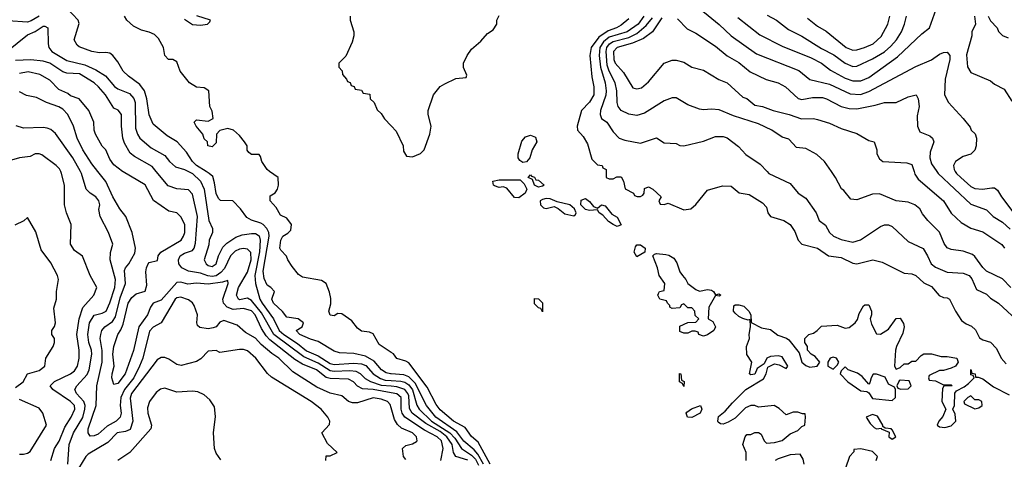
# Model space of a CAD drawing. Header units: inches. Extents: x 2348341 to 2479810, y 460419 to 613669.
# Tile 352 of 656: x 2378111 to 2383120, y 568536 to 570772. Entities that reach past the tile are written whole.
import ezdxf

# ---------------------------------------------------------------- set-up
doc = ezdxf.new("R2010")
doc.units = ezdxf.units.IN
doc.header["$MEASUREMENT"] = 0
for name, color, linetype in [('C3576', 7, 'Continuous'), ('C3577', 7, 'Continuous'), ('C3586', 7, 'Continuous'), ('C3587', 7, 'Continuous')]:
    doc.layers.add(name, color=color, linetype=linetype)

msp = doc.modelspace()

# ---------------------------------------------------------------- linework, layer by layer
at = {"layer": 'C3576', "color": 2}
for points, elevation in [([(2378269.6, 568530), (2378287.8, 568590), (2378311.6, 568628.4), (2378340.8, 568699.2), (2378373.3, 568750), (2378391.2, 568790), (2378389.6, 568810), (2378369.6, 568830), (2378279.3, 568890), (2378266, 568910), (2378288.5, 568931.5), (2378370, 568970.5), (2378390, 568985.5), (2378405.1, 569010), (2378412.8, 569050), (2378413.3, 569090), (2378402, 569170), (2378412.8, 569250), (2378432.4, 569307.6), (2378489, 569370), (2378504, 569410), (2378469.3, 569470), (2378430, 569568.7), (2378390, 569597.2), (2378369, 569630), (2378373.2, 569730), (2378349.4, 569789.4), (2378339, 569830), (2378339.5, 569930), (2378324.5, 569990), (2378319.7, 570000)], 90), ([(2378355.3, 568510), (2378362.4, 568610), (2378384, 568670), (2378431.4, 568748.6), (2378443.1, 568790), (2378443.9, 568810), (2378436.9, 568830), (2378399.6, 568870), (2378392, 568890), (2378402, 568910), (2378453.8, 568966.2), (2378464, 568990), (2378477.4, 569070), (2378476.4, 569090), (2378463.1, 569130), (2378456.9, 569170), (2378466.6, 569230), (2378490, 569268), (2378530, 569278.4), (2378551.6, 569290), (2378570, 569330.8), (2378594.5, 569410), (2378598.5, 569450), (2378572, 569550), (2378573.2, 569586.8), (2378584, 569630), (2378562.7, 569690), (2378520.9, 569770), (2378513.6, 569806.4), (2378519, 569830), (2378513.2, 569850), (2378499, 569870), (2378469, 569890), (2378449.2, 569910), (2378425.6, 569990), (2378420.1, 570000)], 86), ([(2380000, 568797.2), (2379994.9, 568814.9), (2379982.7, 568830), (2379950, 568842), (2379910, 568847.8), (2379830, 568823.6), (2379803.6, 568823.6), (2379784, 568830), (2379750, 568859), (2379690, 568872), (2379622.7, 568902.7), (2379500.1, 568980.1), (2379429.2, 569050), (2379393.4, 569073.4), (2379339.7, 569119.7), (2379310, 569151.8), (2379260.4, 569180.4), (2379218, 569218), (2379150, 569242), (2379130, 569234), (2379110.8, 569210), (2379095.6, 569204.4), (2379070, 569199.6), (2379026.8, 569206.8), (2379016, 569216), (2379012.3, 569230), (2379015.1, 569270), (2378998.6, 569318.6), (2378990.8, 569330.8), (2378970, 569346.6), (2378930, 569359.7), (2378910, 569356.3), (2378902.4, 569350), (2378830.4, 569229.6), (2378790, 569207), (2378771.9, 569188.1), (2378737.4, 569050), (2378720.3, 569010), (2378691.3, 568950), (2378644.9, 568890), (2378625.5, 568850), (2378621.7, 568810), (2378626.4, 568770), (2378621.6, 568750), (2378602, 568730), (2378555.9, 568704.1), (2378510, 568664.2), (2378490, 568654.5), (2378470, 568654), (2378459.3, 568670), (2378459.6, 568690), (2378500.5, 568810), (2378502.9, 568910), (2378531.1, 569030), (2378529.8, 569089.8), (2378519.6, 569150), (2378523.6, 569170), (2378529.6, 569190), (2378544.5, 569210), (2378583.3, 569236.7), (2378598.9, 569261.1), (2378622.5, 569357.5), (2378649.7, 569430), (2378644.7, 569495.3), (2378649.5, 569510), (2378666, 569530), (2378696.3, 569583.7), (2378700.7, 569610), (2378683.7, 569690), (2378651.6, 569771.6), (2378620.9, 569810), (2378584.7, 569870), (2378550, 569949.3), (2378508.9, 570000)], 82), ([(2380000, 568873.8), (2379910, 568890.7), (2379854.5, 568894.5), (2379830, 568907.3), (2379809.5, 568930), (2379783.1, 568943.1), (2379690, 568946), (2379670, 568952.1), (2379620.7, 568990), (2379550, 569018.7), (2379510, 569042.7), (2379383, 569143), (2379364.2, 569164.2), (2379341.4, 569201.4), (2379309.7, 569270), (2379290, 569290.9), (2379250, 569302), (2379197.4, 569297.4), (2379166.6, 569310), (2379147.3, 569330), (2379143.6, 569350), (2379171.8, 569430), (2379170, 569446), (2379143.4, 569436.6), (2379070, 569426.3), (2379010, 569432.3), (2378965.8, 569425.8), (2378930, 569437), (2378910, 569435.3), (2378830, 569345.1), (2378790, 569329.2), (2378776.3, 569310), (2378761.6, 569270), (2378717.4, 569210), (2378690.2, 569089.8), (2378647.7, 568970), (2378610, 568921.2), (2378590, 568915.3), (2378579.5, 568950), (2378580.7, 568970), (2378592.3, 569010), (2378585.1, 569070), (2378589.6, 569110), (2378609.6, 569170), (2378626, 569194), (2378637.8, 569222.2), (2378662.6, 569330), (2378681.3, 569358.7), (2378702.8, 569377.2), (2378750, 569391.3), (2378758, 569422), (2378753.3, 569490), (2378755.6, 569510), (2378764.5, 569530), (2378770, 569537.3), (2378812.5, 569547.5), (2378815.1, 569570), (2378829.3, 569590), (2378932, 569650), (2378945.1, 569670), (2378951.5, 569690), (2378951.6, 569730), (2378930, 569769), (2378910, 569788.7), (2378870, 569797.2), (2378791.6, 569851.6), (2378750, 569932.7), (2378637.6, 569997.6), (2378634.5, 570000)], 78), ([(2380000, 568907.5), (2379951.8, 568911.7), (2379898, 568930), (2379870, 568944.7), (2379845.1, 568970), (2379822, 568982), (2379790, 568985), (2379710, 568982), (2379690, 568986), (2379630, 569024.6), (2379556.8, 569056.7), (2379403.1, 569170), (2379340.6, 569280.6), (2379290, 569343.6), (2379270, 569355.1), (2379230, 569346.9), (2379223.7, 569350), (2379214, 569370), (2379224, 569410), (2379270, 569487.7), (2379288.5, 569550), (2379286.9, 569586.9), (2379270, 569604.2), (2379250, 569608.2), (2379230, 569605.4), (2379206.4, 569593.6), (2379184.2, 569570), (2379153.5, 569506.5), (2379134.6, 569485.4), (2379110, 569469), (2379090, 569465.5), (2379068.3, 569468.3), (2379030, 569482.3), (2378970, 569493), (2378935.1, 569510), (2378921.3, 569530), (2378918.9, 569550), (2378927.6, 569570), (2378950, 569584.9), (2378990, 569597.3), (2378998.4, 569610), (2379004.7, 569635.3), (2379015.4, 569770), (2378990, 569884), (2378970, 569906), (2378910, 569911.8), (2378866, 569926), (2378804.7, 570000)], 74), ([(2378969.2, 570000), (2378989.3, 569990), (2379031.6, 569950), (2379049.7, 569910), (2379074, 569750), (2379092, 569710), (2379091.8, 569690), (2379075.6, 569650), (2379073, 569627), (2379049.6, 569550), (2379059.3, 569530), (2379070, 569520.9), (2379090, 569517.2), (2379110, 569529.3), (2379123, 569570), (2379144.8, 569615.2), (2379164.9, 569635.1), (2379210, 569665.1), (2379242.3, 569677.7), (2379290, 569685.1), (2379310, 569684.5), (2379330, 569672), (2379333.7, 569650), (2379331.6, 569591.6), (2379307.8, 569470), (2379310.9, 569430), (2379332.9, 569350), (2379343.8, 569330), (2379402.3, 569250), (2379431.1, 569190), (2379454, 569170), (2379524.9, 569124.9), (2379570, 569087.8), (2379630, 569062.4), (2379690, 569022.8), (2379710, 569017.8), (2379810, 569025), (2379850, 569021.4), (2379872.1, 569012.1), (2379909.9, 568969.9), (2379945.8, 568945.8), (2379970, 568937.8), (2380000, 568936.1)], 70), ([(2380000, 568969.9), (2379998, 568970), (2379976.1, 568976.1), (2379952, 568990), (2379914.8, 569034.8), (2379870, 569060.4), (2379810, 569073.3), (2379738, 569078), (2379710, 569085.2), (2379630, 569135.1), (2379590, 569146.6), (2379535.3, 569170), (2379518, 569190), (2379548.7, 569210), (2379555.3, 569230), (2379528, 569250), (2379470, 569259), (2379447.7, 569287.7), (2379402.7, 569330), (2379394, 569350), (2379408, 569390), (2379388.7, 569410), (2379370, 569421.2), (2379355.4, 569455.4), (2379350, 569492), (2379379.8, 569670), (2379378, 569690), (2379368.9, 569708.9), (2379350, 569729.6), (2379337, 569737), (2379290, 569752.7), (2379266.3, 569766.3), (2379234, 569810), (2379195.3, 569850), (2379132.7, 569852.7), (2379121.6, 569861.6), (2379110, 569888), (2379102.8, 569942.8), (2379093.5, 569973.5), (2379075.1, 569990), (2379058.8, 570000)], 66), ([(2380000, 569079.6), (2379939, 569119), (2379910, 569174), (2379890, 569182), (2379850, 569188), (2379830, 569202), (2379800.2, 569240.2), (2379750, 569275.3), (2379730, 569278), (2379710, 569266), (2379690, 569268), (2379684, 569290), (2379694, 569326), (2379693.6, 569353.6), (2379686.6, 569386.6), (2379669.3, 569429.3), (2379645.6, 569445.6), (2379550, 569462), (2379530, 569475.3), (2379496.5, 569516.5), (2379475.3, 569550), (2379468.9, 569568.9), (2379439, 569599), (2379434, 569610), (2379439, 569650), (2379450, 569671.3), (2379474.6, 569685.4), (2379490, 569702), (2379493.2, 569730), (2379470, 569762), (2379438, 569778), (2379416, 569816), (2379385.2, 569850), (2379384.7, 569875.3), (2379410, 569892), (2379422, 569910), (2379428, 569930), (2379426, 569970), (2379382.5, 570000)], 62), ([(2378090, 568901), (2378129, 568930), (2378150, 568971), (2378210, 568986.8), (2378239, 569010), (2378244, 569050), (2378282, 569110), (2378288.7, 569130), (2378288, 569150), (2378275.3, 569170), (2378275.3, 569190), (2378288.9, 569211.1), (2378294, 569230), (2378284.7, 569304.7), (2378299, 569350), (2378299, 569390), (2378309, 569450), (2378304, 569470), (2378270, 569535.3), (2378220.4, 569600.4), (2378192.9, 569692.9), (2378150, 569766), (2378131.6, 569748.4), (2378086, 569726)], 94), ([(2379668, 568530), (2379670, 568554), (2379690, 568554), (2379726, 568570), (2379676.4, 568616.4), (2379648.7, 568670), (2379687.3, 568712.7), (2379688, 568730), (2379678, 568750), (2379644, 568790), (2379593.2, 568830), (2379392.7, 568952.7), (2379371.3, 568971.3), (2379312, 569050), (2379270, 569087), (2379250, 569093.6), (2379230, 569094), (2379130, 569079), (2379110, 569089), (2379070, 569085.2), (2379032.7, 569047.3), (2379010, 569032.7), (2378932.9, 569012.9), (2378910, 569017.2), (2378870, 569045.2), (2378850, 569053.2), (2378830, 569052.7), (2378810, 569041.2), (2378679.6, 568870), (2378673.3, 568846.7), (2378687.4, 568730), (2378672.8, 568687.2), (2378650, 568677.6), (2378607.3, 568670), (2378559.6, 568620.4), (2378458.8, 568561.2), (2378446.8, 568550), (2378410, 568489.2)], 86), ([(2379133.6, 568533.6), (2379110, 568566), (2379102.7, 568590), (2379097.2, 568670), (2379106.8, 568753.2), (2379102.7, 568802.7), (2379078, 568838), (2379050, 568864), (2379018, 568878), (2378990, 568882.7), (2378910, 568877.2), (2378850, 568897.2), (2378827.9, 568892.1), (2378805.2, 568874.8), (2378771.3, 568830), (2378762, 568798), (2378762.8, 568770), (2378780.7, 568710), (2378777.3, 568690), (2378671, 568570), (2378610, 568529)], 90), ([(2378110, 568562), (2378130, 568561), (2378150, 568566), (2378164.7, 568575.3), (2378248, 568710), (2378228.7, 568770), (2378210, 568795.3), (2378110, 568839)], 94)]:
    msp.add_lwpolyline(points, dxfattribs=dict(at, elevation=elevation))
at = {"layer": 'C3577', "color": 2}
for points, elevation in [([(2379058.8, 570000), (2379009.7, 570030), (2378989.7, 570050), (2378958.8, 570098.8), (2378912, 570150), (2378860.5, 570180.5), (2378790, 570241.2), (2378770, 570288), (2378758, 570370), (2378746, 570410), (2378721.5, 570441.5), (2378663.9, 570483.9), (2378637, 570510), (2378610, 570557.2), (2378584, 570590), (2378570, 570601.2), (2378550, 570605.2), (2378516.8, 570603.2), (2378478, 570610), (2378414, 570634), (2378403.1, 570643.1), (2378388.7, 570670), (2378412.9, 570752.9), (2378409, 570770), (2378350.8, 570830.8)], 66), ([(2378210.9, 570789.1), (2378170, 570766.6), (2378150, 570759.7), (2378050, 570766)], 66), ([(2379382.5, 570000), (2379369.2, 570009.2), (2379342, 570050), (2379336.4, 570076.4), (2379330, 570086), (2379290, 570086), (2379276.4, 570096.4), (2379268.7, 570108.7), (2379268.7, 570130), (2379255.3, 570150), (2379230, 570182), (2379198, 570210), (2379170, 570219), (2379130, 570208), (2379112, 570190), (2379110, 570146), (2379090, 570126), (2379068, 570130), (2379066, 570150), (2379050, 570166), (2379042, 570190), (2379008, 570230), (2378998, 570250), (2379010, 570262), (2379070, 570256), (2379095.3, 570270), (2379090, 570306), (2379079, 570330), (2379073.2, 570410), (2379050, 570425.2), (2379010, 570428.7), (2378975.3, 570450), (2378928, 570510), (2378910, 570558), (2378890, 570568.7), (2378868, 570570), (2378849.1, 570589.1), (2378842, 570630), (2378816.5, 570676.5), (2378796, 570696), (2378770, 570709), (2378730, 570719), (2378690, 570739), (2378655.3, 570770), (2378644, 570790)], 62), ([(2378950, 570774), (2378990, 570747.3), (2379030, 570744), (2379066, 570750), (2379079, 570761), (2379082, 570770), (2379011.6, 570791.6)], 62), ([(2379792, 570790), (2379792, 570770), (2379810.9, 570710.9), (2379811, 570690), (2379802, 570658), (2379770, 570586), (2379734, 570550), (2379734, 570530), (2379751.6, 570511.6), (2379752.7, 570492.7), (2379774, 570470), (2379778, 570458), (2379792, 570452), (2379798, 570438), (2379812.7, 570432.7), (2379818, 570418), (2379850, 570414), (2379858, 570398), (2379892.7, 570392.7), (2379894, 570370), (2379914, 570350), (2379930, 570314), (2379950, 570294), (2379967.1, 570267.1), (2380000, 570232.3)], 62), ([(2378046, 570610), (2378150, 570695.1), (2378188.9, 570711.1), (2378230, 570739.3), (2378238.6, 570738.6), (2378254, 570730), (2378255.1, 570650), (2378259.3, 570630), (2378275.1, 570610), (2378350, 570564), (2378442.2, 570542.2), (2378497.6, 570517.6), (2378547.1, 570487.1), (2378592.9, 570432.9), (2378610, 570419.5), (2378670, 570397), (2378691, 570371), (2378698, 570350), (2378700.8, 570220.8), (2378709.6, 570190), (2378722, 570170), (2378779.3, 570119.3), (2378850, 570080.9), (2378872.7, 570050), (2378903, 570023), (2378950, 570009.6), (2378969.2, 570000)], 70), ([(2378804.7, 570000), (2378784.4, 570024.4), (2378695.6, 570075.6), (2378673.6, 570093.6), (2378644.4, 570144.4), (2378636.2, 570170), (2378629.6, 570230), (2378629.3, 570290), (2378611.5, 570311.5), (2378590, 570322.7), (2378547.3, 570390), (2378512, 570430), (2378489.4, 570450), (2378415.9, 570495.9), (2378350, 570500.5), (2378330, 570506), (2378264, 570550), (2378230, 570561.6), (2378167.2, 570567.2), (2378090, 570563.7)], 74), ([(2378634.5, 570000), (2378590, 570034), (2378570, 570062), (2378549.3, 570109.3), (2378530, 570128.7), (2378496, 570190), (2378489.2, 570210.8), (2378488.7, 570250), (2378462, 570310), (2378414, 570370), (2378370, 570384), (2378356.6, 570396.6), (2378310, 570416.9), (2378264.1, 570464.1), (2378213.6, 570493.6), (2378153.4, 570506.6), (2378110, 570499.1)], 78), ([(2378508.9, 570000), (2378478, 570038), (2378432.3, 570110), (2378403.7, 570170), (2378384.5, 570230), (2378355.1, 570290), (2378330, 570317.2), (2378310, 570329), (2378248, 570350), (2378196, 570376), (2378146.3, 570386.3), (2378110, 570405.2)], 82), ([(2378420.1, 570000), (2378381.3, 570070), (2378292.8, 570192.8), (2378270, 570212.7), (2378250, 570220.9), (2378230, 570222.7), (2378130, 570219.3), (2378092.3, 570232.3)], 86), ([(2378319.7, 570000), (2378313.3, 570013.3), (2378297.2, 570030), (2378224.1, 570084.1), (2378210, 570089.3), (2378190, 570089.2), (2378163.5, 570076.5), (2378110.6, 570069.4), (2378070, 570057.2), (2378012, 570068), (2377928, 570068), (2377850, 570058), (2377806.3, 570000)], 90)]:
    msp.add_lwpolyline(points, dxfattribs=dict(at, elevation=elevation))
at = {"layer": 'C3586', "color": 2}
for points, elevation in [([(2380750, 569920.7), (2380729.4, 569929.4), (2380719, 569959), (2380698, 569970), (2380710, 569982), (2380715.3, 569975.3), (2380730, 569970.8), (2380736.9, 569956.9), (2380750, 569955.5), (2380778.8, 569930), (2380770, 569924.5)], 58), ([(2380650, 569865.1), (2380627.6, 569867.6), (2380590, 569915.3), (2380570, 569921.2), (2380550, 569919), (2380526.8, 569926.8), (2380522, 569930), (2380518, 569950), (2380550, 569957.3), (2380656.8, 569956.8), (2380677.3, 569937.3), (2380690.8, 569910), (2380682, 569890)], 58), ([(2380790, 569862.7), (2380770, 569858), (2380758.8, 569850), (2380761, 569830), (2380775.3, 569815.3), (2380790, 569811), (2380830, 569821), (2380850, 569811.3), (2380884.4, 569784.4), (2380930, 569774), (2380939.1, 569780.9), (2380942, 569790), (2380934, 569810), (2380910, 569829.6), (2380844.7, 569844.7), (2380810, 569860.9)], 62), ([(2381050, 569814), (2381070, 569830.4), (2381090, 569824.9), (2381123, 569783), (2381150, 569767.7), (2381170, 569728), (2381150, 569719.5), (2381129.7, 569729.7), (2381106, 569746), (2381078, 569778), (2381059.3, 569790), (2381050, 569804), (2381010, 569800.5), (2380990, 569805.7), (2380966, 569830), (2380966.9, 569853.1), (2380990, 569863), (2381010, 569847.7), (2381030, 569821)], 58), ([(2381250, 569565.2), (2381237, 569590), (2381243.5, 569616.5), (2381250, 569626.8), (2381270, 569627.3), (2381293.4, 569610), (2381292, 569590)], 58), ([(2381570, 569391), (2381610, 569398.8), (2381630, 569396.3), (2381641, 569390), (2381650, 569372), (2381670, 569378), (2381678, 569370), (2381670, 569365.2), (2381650, 569368.7), (2381616, 569310), (2381614, 569250), (2381636.9, 569236.9), (2381651.3, 569210), (2381642, 569190), (2381610, 569169), (2381590, 569162), (2381566, 569170), (2381562, 569182), (2381547.3, 569187.3), (2381530, 569188), (2381510, 569178), (2381490, 569178), (2381470, 569186), (2381470, 569212), (2381510, 569232), (2381550, 569234), (2381566, 569250), (2381547.3, 569267.3), (2381546, 569290), (2381530, 569306), (2381510, 569306), (2381490, 569326), (2381478, 569322), (2381470, 569306), (2381430, 569302), (2381418, 569310), (2381418, 569318), (2381406, 569330), (2381402, 569342), (2381368, 569350), (2381358, 569370), (2381360.4, 569379.6), (2381366, 569390), (2381390, 569394), (2381392.7, 569430), (2381364, 569470), (2381356.2, 569510), (2381332.7, 569570), (2381340.5, 569579.5), (2381350, 569583), (2381398, 569578), (2381413.8, 569573.8), (2381438.6, 569558.5), (2381454.4, 569534.4), (2381468.7, 569490), (2381482, 569470), (2381500.4, 569450), (2381510.7, 569430), (2381550, 569398.8)], 58), ([(2380770, 569286), (2380762, 569302), (2380750, 569306), (2380730, 569326), (2380730, 569354), (2380750, 569352), (2380770, 569332)], 58), ([(2382250, 569055.3), (2382234, 569050), (2382222, 569030), (2382222, 569010), (2382250, 568994), (2382270, 569014), (2382278, 569030), (2382266, 569050)], 58), ([(2381490, 568906), (2381482, 568922), (2381468, 568930), (2381468.4, 568971.6), (2381474, 568970), (2381478, 568938), (2381491.1, 568931.1)], 58), ([(2382310, 569006), (2382290, 568986), (2382284.7, 568970), (2382324, 568930), (2382390, 568883.8), (2382419.8, 568879.8), (2382430, 568874), (2382450, 568844.7), (2382550, 568834), (2382566, 568850), (2382566, 568890), (2382562, 568902), (2382530, 568918), (2382513.6, 568953.6), (2382470, 568968.7), (2382452, 568968), (2382442, 568950), (2382436, 568924), (2382430, 568918), (2382396, 568956), (2382373.2, 568973.2), (2382326, 568990)], 58), ([(2382590, 568938), (2382585.4, 568934.6), (2382574, 568910), (2382578, 568898), (2382592.7, 568892.7), (2382630, 568894), (2382646, 568910), (2382635.3, 568935.3)], 58), ([(2382950, 568858), (2382934, 568850), (2382914, 568830), (2382918, 568818), (2382970, 568792), (2382990, 568798), (2383008, 568810), (2383006, 568830), (2382990, 568838), (2382970, 568838)], 58), ([(2381530, 568748.7), (2381508, 568750), (2381502, 568770), (2381504.7, 568775.3), (2381528.4, 568791.6), (2381574, 568810), (2381582, 568790), (2381572, 568770)], 58), ([(2382450, 568763.7), (2382418, 568750), (2382438, 568718), (2382458, 568698), (2382470, 568691), (2382494, 568694), (2382494, 568690), (2382534, 568674), (2382532, 568650), (2382550, 568638), (2382568, 568650), (2382550, 568686), (2382546, 568686), (2382546, 568690), (2382514, 568694), (2382502, 568702), (2382502, 568710), (2382475.4, 568755.4)], 58)]:
    msp.add_lwpolyline(points, close=True, dxfattribs=dict(at, elevation=elevation))
for points, elevation in [([(2381094, 570000), (2381094, 569970), (2381110, 569962), (2381130, 569962), (2381148, 569972), (2381170, 569972), (2381182, 569950), (2381191.3, 569911.3), (2381234, 569890), (2381238, 569878), (2381252.7, 569872.7), (2381270, 569872), (2381280.4, 569879.6), (2381288, 569890), (2381290, 569914), (2381310, 569922), (2381332, 569910), (2381374, 569870), (2381362, 569850), (2381370, 569834), (2381390, 569832), (2381410, 569838), (2381490, 569804.7), (2381526, 569810), (2381550, 569832), (2381610, 569904.7), (2381686.8, 569926.8), (2381730, 569924.7), (2381771.1, 569891.1), (2381822, 569882), (2381890, 569841), (2381910, 569818), (2381917.3, 569790), (2381930.5, 569770.5), (2381998, 569750), (2382031.3, 569730), (2382054.4, 569694.4), (2382070.6, 569650.6), (2382090.6, 569630.6), (2382170, 569610.4), (2382226, 569570), (2382290, 569562.4), (2382350, 569532.7), (2382370, 569530.4), (2382450.9, 569550.9), (2382498, 569538), (2382610, 569483), (2382650, 569479.1), (2382670.4, 569470.4), (2382710, 569434), (2382750, 569414.8), (2382788.4, 569368.4), (2382810, 569359.1), (2382830, 569357.3), (2382841, 569350), (2382870.8, 569290), (2382902.5, 569242.5), (2382925.2, 569225.2), (2382952.4, 569212.4), (2382973.8, 569193.8), (2382993.4, 569153.4), (2383010, 569142.8), (2383050, 569131), (2383079.8, 569099.8), (2383104.7, 569050), (2383130, 569022)], 62), ([(2381913.3, 570000), (2381922.8, 569990), (2382030, 569938), (2382072, 569890), (2382110, 569864.7), (2382162, 569790), (2382178.8, 569750), (2382210, 569726), (2382230.8, 569690), (2382250.4, 569670.4), (2382290, 569653.4), (2382350, 569640.5), (2382387.5, 569652.5), (2382490, 569720.5), (2382510, 569728), (2382530, 569728), (2382550, 569719.1), (2382630, 569642.8), (2382707.5, 569607.5), (2382730, 569571.3), (2382748, 569530), (2382770, 569512.4), (2382830, 569488), (2382910, 569482), (2382941, 569470), (2382954.2, 569454.2), (2382978.8, 569398.8), (2383030, 569376), (2383050, 569354.8), (2383090, 569330.7), (2383204, 569224)], 66), ([(2383152.7, 569410), (2383110, 569453.4), (2383030, 569493.4), (2383010, 569510.7), (2382970, 569566.8), (2382957.3, 569577.3), (2382910, 569594), (2382850, 569603), (2382830, 569610.8), (2382814.2, 569634.2), (2382790, 569691), (2382731.3, 569750), (2382704.5, 569784.5), (2382690.6, 569810.6), (2382664.7, 569830), (2382630, 569844), (2382570, 569851.3), (2382485.4, 569885.4), (2382450, 569884.7), (2382370, 569856), (2382339.6, 569859.6), (2382303.6, 569903.6), (2382291.6, 569911.6), (2382262, 569970), (2382240.5, 570000)], 70), ([(2382661, 570000), (2382665.5, 569985.5), (2382681.1, 569961.1), (2382810.3, 569850.3), (2382850, 569787.3), (2382899.8, 569739.8), (2382950, 569710.7), (2383010, 569693.4), (2383108, 569628), (2383120.7, 569610)], 74), ([(2382776.9, 570000), (2382783.8, 569990), (2382950, 569833.4), (2383030, 569804), (2383064, 569770), (2383110, 569742), (2383150, 569705.5)], 78), ([(2382870.7, 570000), (2382877.3, 569990), (2382899.1, 569970), (2382950, 569923.8), (2382970, 569913), (2383009.5, 569910.5), (2383057.3, 569917.3), (2383070, 569916), (2383084.9, 569904.9), (2383104.9, 569870), (2383193, 569753)], 82), ([(2381806, 568530), (2381806, 568570), (2381789.3, 568610), (2381802, 568650), (2381810, 568662), (2381830, 568662), (2381850, 568671.3), (2381870, 568672), (2381883.6, 568663.6), (2381898, 568630), (2381910, 568618), (2381950, 568621), (2381989.1, 568630.9), (2382030, 568664.7), (2382070, 568682), (2382090, 568702), (2382106, 568710), (2382108.7, 568750), (2382107.3, 568767.3), (2382092.7, 568767.3), (2382070, 568775.3), (2382045.4, 568774.6), (2382010, 568762), (2381974.6, 568794.6), (2381948.4, 568808.4), (2381870, 568801.2), (2381850, 568809), (2381830, 568809.2), (2381803.4, 568796.6), (2381750, 568744), (2381715.2, 568724.8), (2381690, 568714), (2381675.3, 568715.3), (2381664.7, 568724.7), (2381662, 568730), (2381666.6, 568753.4), (2381700.1, 568779.9), (2381736.6, 568823.4), (2381805.2, 568890), (2381895.5, 568944.5), (2381909.2, 568970), (2381916.4, 569003.6), (2381950, 569021), (2381975.3, 569015.3), (2382010, 568998), (2382019, 569010), (2381990, 569057.2), (2381970, 569062.7), (2381930, 569059.3), (2381911.3, 569050), (2381898, 569022), (2381862, 568998), (2381850.7, 568969.3), (2381830, 568965.2), (2381824, 568970), (2381835.3, 569030), (2381809.4, 569069.4), (2381808.7, 569110), (2381824, 569150), (2381821.2, 569170), (2381829.3, 569210), (2381827.3, 569247.3), (2381816.9, 569243.1), (2381790, 569252.3), (2381770, 569262), (2381750, 569279.5), (2381743, 569290), (2381744.4, 569315.6), (2381750, 569320.7), (2381770, 569322), (2381794, 569314), (2381821, 569290), (2381831, 569270), (2381831.6, 569231.6), (2381884.9, 569204.9), (2381930, 569195.5), (2381967, 569167), (2382012.4, 569152.4), (2382024.1, 569144.1), (2382077.1, 569077.1), (2382090.7, 569030), (2382110, 569013.4), (2382130, 569003.8), (2382168, 569010), (2382182, 569030), (2382158, 569058), (2382138, 569070), (2382118, 569090), (2382118, 569110), (2382106, 569130), (2382106, 569150), (2382126, 569170), (2382150, 569178), (2382168, 569190), (2382190, 569212), (2382270, 569218), (2382310, 569202), (2382330, 569206), (2382362, 569230), (2382373.6, 569246.4), (2382382, 569278), (2382403.1, 569316.9), (2382410, 569322), (2382430, 569322), (2382444.7, 569290), (2382444.7, 569270), (2382438, 569250), (2382443.6, 569223.6), (2382470, 569174), (2382490, 569172), (2382530, 569198), (2382570, 569251.3), (2382590, 569254), (2382606.4, 569226.4), (2382610.8, 569210), (2382603.5, 569176.5), (2382571.3, 569110), (2382566.8, 569090), (2382562, 569010), (2382570, 568994), (2382590, 569002), (2382610, 569022), (2382630, 569022), (2382650, 569034), (2382670, 569034), (2382696.4, 569063.6), (2382710, 569072), (2382750, 569072), (2382798.8, 569058.8), (2382830, 569059.1), (2382878, 569050), (2382884.7, 569030), (2382872, 569010), (2382850, 568999), (2382810, 568988), (2382790, 568988), (2382738, 568962), (2382734, 568950), (2382738, 568938), (2382770, 568934), (2382810, 568914), (2382850, 568914), (2382854, 568910), (2382812.7, 568907.3), (2382804.7, 568895.3), (2382802, 568830), (2382822, 568790), (2382807.5, 568752.5), (2382786, 568730), (2382778, 568710), (2382790, 568701), (2382818, 568698), (2382850, 568706), (2382873.2, 568730), (2382870, 568766), (2382858, 568790), (2382866, 568810), (2382868.4, 568871.6), (2382876.4, 568883.6), (2382916, 568904), (2382938.6, 568921.4), (2382966, 568950), (2382962, 568962), (2382950, 568966), (2382950, 568992), (2382954, 568974), (2382971.3, 568970), (2382972.7, 568952.7), (2382987.3, 568952.7), (2383010, 568944.7), (2383064.4, 568904.4), (2383144, 568864)], 58), ([(2380505.1, 568510), (2380442.7, 568622.7), (2380410, 568652), (2380376.8, 568696.8), (2380318.4, 568730), (2380250, 568787.8), (2380230, 568814.5), (2380183.1, 568903.1), (2380090, 569026), (2380075.1, 569035.1), (2380030, 569049), (2380011.9, 569071.9), (2380000, 569079.6)], 62), ([(2380469.9, 568510), (2380441.3, 568561.3), (2380423.2, 568583.2), (2380370, 568628.6), (2380334.7, 568674.7), (2380227.6, 568750), (2380180.4, 568810), (2380122.8, 568922.8), (2380090, 568954.5), (2380065.5, 568965.5), (2380000, 568969.9)], 66), ([(2380000, 568936.1), (2380050, 568933.2), (2380070, 568927.2), (2380090, 568913.8), (2380108.8, 568888.8), (2380130.6, 568810.6), (2380144, 568790), (2380206.4, 568730), (2380298.4, 568670), (2380323.9, 568643.9), (2380359.1, 568590), (2380410, 568557.1), (2380430, 568535.8), (2380445.4, 568505.4)], 70), ([(2380390, 568531.8), (2380329.5, 568550), (2380318.3, 568570), (2380310.7, 568610), (2380283.1, 568650), (2380250, 568677), (2380176.9, 568716.9), (2380108.4, 568770), (2380094.3, 568794.3), (2380090, 568858), (2380086, 568870), (2380070, 568889.8), (2380030, 568904.8), (2380000, 568907.5)], 74), ([(2380253.3, 568530), (2380264.7, 568590), (2380256.4, 568630), (2380235.1, 568650), (2380170, 568684.2), (2380069.8, 568749.8), (2380056.8, 568770), (2380050.9, 568790), (2380051, 568850), (2380030, 568868.2), (2380000, 568873.8)], 78), ([(2380075.1, 568535.1), (2380064, 568550), (2380058, 568590), (2380074.6, 568605.4), (2380110, 568614.8), (2380130, 568626), (2380133.2, 568630), (2380129.3, 568650), (2380109, 568670), (2380053.9, 568693.9), (2380032.2, 568712.2), (2380017.3, 568737.3), (2380000, 568797.2)], 82), ([(2382468.7, 568530), (2382475.3, 568550), (2382450, 568575.3), (2382390, 568588.7), (2382354, 568586), (2382354, 568574), (2382332, 568550), (2382311.3, 568490)], 58), ([(2382102, 568510), (2382096.4, 568536.4), (2382082, 568562), (2382030, 568559), (2381970, 568538), (2381954, 568530)], 58)]:
    msp.add_lwpolyline(points, dxfattribs=dict(at, elevation=elevation))
at = {"layer": 'C3587', "color": 2}
for points, elevation in [([(2381530, 570860.7), (2381670, 570747.7), (2381730.3, 570690.3), (2381859, 570599), (2382073.8, 570513.8), (2382130, 570467.7), (2382230, 570443.7), (2382335.1, 570395.1), (2382387.9, 570392.1), (2382430, 570406.4), (2382670, 570534), (2382750, 570567.7), (2382790, 570597.1), (2382810, 570605.5), (2382830, 570606.8), (2382842, 570590), (2382843, 570570), (2382819.1, 570470), (2382816, 570390), (2382836, 570350), (2382911.3, 570270), (2382945.4, 570225.4), (2382952, 570210), (2382970.9, 570190.9), (2382978, 570170), (2382976, 570130), (2382970, 570108), (2382950, 570088.7), (2382910, 570075.3), (2382871.3, 570050), (2382861, 570030), (2382864, 570010), (2382870.7, 570000)], 82), ([(2381763.9, 570783.9), (2381875.8, 570695.8), (2381990, 570637.1), (2382137.5, 570577.5), (2382190.3, 570550.3), (2382235.4, 570515.4), (2382310, 570474), (2382350, 570460.3), (2382390, 570461.1), (2382430, 570478.4), (2382577.3, 570582.7), (2382700.5, 570699.5), (2382739, 570730), (2382774, 570826)], 86), ([(2380000, 570232.3), (2380025.4, 570205.4), (2380062, 570130), (2380063.6, 570103.6), (2380078, 570078), (2380110, 570074), (2380150, 570092), (2380168, 570110), (2380198, 570190), (2380204, 570230), (2380188.7, 570290), (2380188.7, 570310), (2380215.3, 570390), (2380250, 570432), (2380274.6, 570445.4), (2380330, 570472), (2380382, 570478), (2380386, 570490), (2380368.4, 570528.4), (2380368, 570550), (2380388, 570590), (2380410, 570622), (2380456.5, 570663.5), (2380490, 570702), (2380520.4, 570719.6), (2380538, 570750), (2380538, 570770), (2380550, 570794)], 62), ([(2381210, 570775.6), (2381170, 570743.6), (2381146.8, 570730), (2381105.1, 570714.9), (2381057.7, 570682.3), (2381018.9, 570630), (2381011.7, 570590), (2381021.3, 570481.3), (2381032.2, 570430), (2381032.2, 570390), (2381010, 570352), (2380968.4, 570310), (2380946.4, 570230), (2380948.4, 570210), (2380978, 570178), (2380999.9, 570139.9), (2381022, 570062), (2381050, 570034), (2381074, 570030), (2381078, 570018), (2381094, 570010), (2381094, 570000)], 62), ([(2381285.3, 570790), (2381256.9, 570750), (2381201.3, 570710), (2381110, 570682.4), (2381080.9, 570659.1), (2381062.9, 570630), (2381059.3, 570590), (2381066.2, 570530), (2381088.9, 570450), (2381094, 570410), (2381092.4, 570387.6), (2381065.5, 570310), (2381064, 570290), (2381071, 570270), (2381097.3, 570250), (2381130, 570201), (2381161, 570170), (2381190, 570159.3), (2381270, 570143), (2381350, 570171), (2381390, 570144.7), (2381450, 570142), (2381470, 570131.3), (2381490, 570131), (2381590, 570154.8), (2381650, 570177.3), (2381690, 570177.3), (2381710, 570170.8), (2381767.5, 570127.5), (2381805.8, 570085.8), (2381877.5, 570037.5), (2381913.3, 570000)], 66), ([(2382240.5, 570000), (2382204.7, 570050), (2382166.4, 570086.4), (2382110, 570116), (2382062, 570122), (2382023.5, 570163.5), (2381990, 570174.8), (2381938, 570210), (2381870, 570242), (2381742.2, 570282.2), (2381670, 570314), (2381630, 570317.1), (2381590, 570313.4), (2381570, 570317.3), (2381510, 570338.8), (2381450, 570374.8), (2381430, 570374.8), (2381390, 570358.8), (2381290, 570296.3), (2381250, 570284.9), (2381210, 570290.7), (2381171, 570310), (2381156.3, 570330), (2381150.4, 570350), (2381148.9, 570410), (2381140.9, 570450), (2381110, 570510.5), (2381100.1, 570540.1), (2381093.7, 570610), (2381098.4, 570630), (2381111.4, 570648.6), (2381130, 570660.7), (2381210, 570681.7), (2381250, 570702.3), (2381297.7, 570742.3), (2381330, 570782)], 70), ([(2381377.8, 570782.2), (2381330.3, 570709.7), (2381283.8, 570676.2), (2381227.7, 570652.3), (2381150, 570630.9), (2381131.8, 570610), (2381133.1, 570570), (2381141.1, 570550), (2381182.9, 570502.9), (2381230, 570426), (2381250, 570421), (2381274.8, 570425.2), (2381310, 570456), (2381390, 570551.3), (2381430, 570566), (2381450, 570566), (2381490, 570556), (2381530.9, 570530.9), (2381590, 570516), (2381667.9, 570467.9), (2381710, 570450.8), (2381790, 570378), (2381810, 570371), (2381850, 570338), (2381890, 570330.7), (2381944.7, 570310), (2382024.7, 570290), (2382087.4, 570267.4), (2382148.5, 570268.5), (2382170, 570263.8), (2382230, 570246), (2382290, 570218), (2382370, 570193.4), (2382430, 570157.3), (2382458, 570150), (2382471, 570110), (2382471, 570090), (2382484.5, 570064.5), (2382502, 570050), (2382623.5, 570043.5), (2382650, 570036), (2382661, 570000)], 74), ([(2381456.8, 570776.8), (2381505.8, 570725.8), (2381550, 570702.8), (2381650, 570637.3), (2381710, 570587.3), (2381770, 570553.4), (2381826.6, 570506.6), (2381908.4, 570468.4), (2381970, 570450.6), (2382006, 570430), (2382070.7, 570370.7), (2382090, 570366.8), (2382143.9, 570376.1), (2382195.6, 570375.6), (2382216, 570370), (2382290.3, 570330.3), (2382330, 570320.4), (2382370, 570318.4), (2382463.6, 570336.4), (2382510, 570350.6), (2382570, 570350.8), (2382630, 570378.8), (2382672, 570390), (2382681, 570370), (2382686, 570330), (2382676.9, 570283.1), (2382678, 570230), (2382690, 570202), (2382741.4, 570181.4), (2382754.8, 570170), (2382760.7, 570150), (2382742.3, 570097.7), (2382740.4, 570070), (2382750, 570038.8), (2382776.9, 570000)], 78), ([(2381914.2, 570794.2), (2381961, 570770), (2382022.8, 570722.8), (2382090, 570688), (2382190, 570624.9), (2382253, 570593), (2382310, 570550.4), (2382350, 570534.4), (2382370, 570534.9), (2382450, 570572.2), (2382510, 570608.7), (2382543.3, 570636.7), (2382571.8, 570670), (2382597, 570710), (2382612, 570750), (2382622, 570790)], 90), ([(2382119.2, 570779.2), (2382170, 570739.1), (2382213.8, 570713.8), (2382316, 570630), (2382350, 570617.1), (2382370, 570618.4), (2382409, 570630), (2382452.7, 570650), (2382493.5, 570686.5), (2382527.3, 570750), (2382536.9, 570790)], 94), ([(2382968, 570790), (2382973.4, 570750), (2382955.5, 570710), (2382955.3, 570690), (2382927.1, 570592.9), (2382932.5, 570532.5), (2382950, 570504), (2383050, 570461), (2383070, 570444.7), (2383118.8, 570418.8), (2383158, 570358)], 86), ([(2383038.4, 570790), (2383050, 570766.8), (2383082.8, 570730), (2383090, 570712), (2383110, 570692), (2383139.8, 570679.8)], 90)]:
    msp.add_lwpolyline(points, dxfattribs=dict(at, elevation=elevation))
at = {"layer": 'C3587', "color": 2, "elevation": 58}
msp.add_lwpolyline([(2380670, 570045.2), (2380655.5, 570055.5), (2380646, 570070), (2380646.6, 570090), (2380665.6, 570154.4), (2380683.9, 570176.1), (2380710, 570184.9), (2380734.9, 570174.9), (2380742.4, 570150), (2380718, 570110), (2380706.8, 570070), (2380690, 570049)], close=True, dxfattribs=at)

doc.saveas('drawing.dxf')
